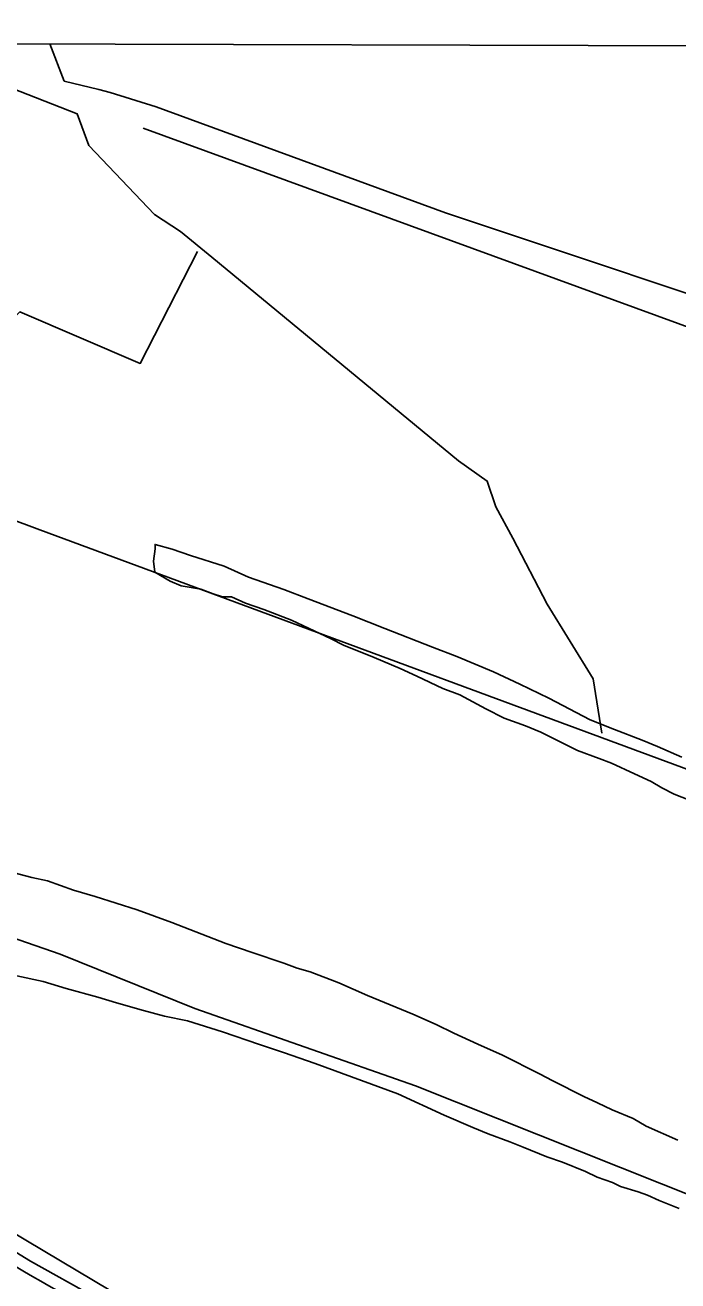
# Model space of a CAD drawing. Extents: x 3161564 to 3199464, y 849354 to 874788.
# Drawn here: x 3174316 to 3175125, y 871452 to 873008 of the extents above; entities that cross this region are included whole.
import ezdxf

# ---------------------------------------------------------------- set-up
doc = ezdxf.new("R2010")
doc.units = 0
for name, color, linetype in [('V-GRID-FRAM', 7, 'Continuous'), ('V-ROAD-CNTR', 7, 'Continuous'), ('V-SITE-VEGE', 7, 'Continuous'), ('V-TOPO-SHOR', 7, 'Continuous')]:
    doc.layers.add(name, color=color, linetype=linetype)

msp = doc.modelspace()

# ---------------------------------------------------------------- linework, layer by layer
at = {"layer": 'V-GRID-FRAM'}
msp.add_lwpolyline([(3165819.2, 873007.6), (3197186.7, 872920.9), (3197144.3, 854733.3), (3165761, 854820), (3165819.2, 873007.6)], dxfattribs=at)
at = {"layer": 'V-ROAD-CNTR'}
msp.add_lwpolyline([(3174404.4, 871430.8), (3174323.2, 871476), (3174224.1, 871536.6)], dxfattribs=at)
for points in [[(3176214.4, 872288), (3176116.8, 871676.9), (3176098.4, 871490.9), (3176090.7, 871415.9), (3176074.1, 871299.5), (3176058.2, 871187.5), (3176040.2, 871070.2), (3175999.5, 870899), (3175937.9, 870603.4), (3175884.9, 870365.8), (3175824.8, 870091.5), (3175790, 869942.8), (3175763.6, 869810), (3175731.1, 869705.4), (3175702.3, 869636.9), (3175675, 869598.5), (3175631, 869537.2), (3175579.4, 869482.4), (3175530.5, 869432.7), (3175484.1, 869377.7), (3175466.8, 869337.1), (3175448.9, 869288.9), (3175412.8, 869163.3), (3175354.2, 868894.7), (3175303.1, 868660), (3175288.3, 868569), (3175271.6, 868449), (3175249.1, 868331), (3175221.8, 868196), (3175175.8, 868026.9), (3175130.1, 867867), (3175087.9, 867676.4), (3175040.2, 867488.1), (3174985.4, 867232.3), (3174937.6, 866993.6), (3174859.7, 866658.8), (3174804.6, 866380.1), (3174764.5, 866230.5), (3174736.4, 866088.4)], [(3175148.5, 871110.4), (3174926.9, 871189.6), (3174577, 871331.6), (3174480.9, 871375.3), (3174315.6, 871463), (3174117.3, 871585), (3173896.8, 871710.2), (3173817.5, 871766.6), (3173724.3, 871849.3), (3173626, 871962)]]:
    msp.add_spline(points, degree=3, dxfattribs=at)
at = {"layer": 'V-SITE-VEGE'}
for p, q in [((3174295.1, 871959.1), (3174324.8, 871951.3)), ((3174324.8, 871951.3), (3174344, 871947.3)), ((3174344, 871947.3), (3174376.5, 871935.6)), ((3174376.5, 871935.6), (3174403.4, 871927.8)), ((3174403.4, 871927.8), (3174455.1, 871911.3)), ((3174455.1, 871911.3), (3174498.2, 871895.7)), ((3174498.2, 871895.7), (3174565.3, 871869.5)), ((3174565.3, 871869.5), (3174597.9, 871858.7)), ((3174597.9, 871858.7), (3174637.1, 871845.1)), ((3174637.1, 871845.1), (3174653.4, 871839.3)), ((3174653.4, 871839.3), (3174669.7, 871834.4)), ((3174338.6, 871822.6), (3174306, 871829.5)), ((3174367.3, 871813.8), (3174338.6, 871822.6)), ((3174669.7, 871834.4), (3174705.1, 871820.8)), ((3174705.1, 871820.8), (3174740.6, 871805.3)), ((3174406.6, 871803.1), (3174367.3, 871813.8)), ((3174740.6, 871805.3), (3174797.1, 871781.9)), ((3174429.6, 871796.2), (3174406.6, 871803.1)), ((3174463.1, 871786.5), (3174429.6, 871796.2)), ((3174489, 871779.6), (3174463.1, 871786.5)), ((3174517.8, 871773.7), (3174489, 871779.6)), ((3174560.9, 871760.1), (3174517.8, 871773.7)), ((3174797.1, 871781.9), (3174825.8, 871769.3)), ((3174606.9, 871744.5), (3174560.9, 871760.1)), ((3174825.8, 871769.3), (3174847.8, 871758.7)), ((3174847.8, 871758.7), (3174877.5, 871745.1)), ((3174636.6, 871734.8), (3174606.9, 871744.5)), ((3174877.5, 871745.1), (3174908.1, 871731.5)), ((3174675.9, 871721.1), (3174636.6, 871734.8)), ((3174908.1, 871731.5), (3174954.1, 871708.2)), ((3174778.4, 871683.2), (3174675.9, 871721.1)), ((3174954.1, 871708.2), (3174970.4, 871699.5)), ((3174970.4, 871699.5), (3175008.7, 871680.1)), ((3174835.8, 871657), (3174778.4, 871683.2)), ((3175008.7, 871680.1), (3175025.9, 871672.4)), ((3175025.9, 871672.4), (3175044.1, 871663.6)), ((3174871.2, 871641.5), (3174835.8, 871657)), ((3175044.1, 871663.6), (3175069.9, 871653)), ((3175069.9, 871653), (3175086.2, 871643.3)), ((3174890.4, 871633.7), (3174871.2, 871641.5)), ((3174917.2, 871624), (3174890.4, 871633.7)), ((3175086.2, 871643.3), (3175125.5, 871625.8)), ((3174933.5, 871617.2), (3174917.2, 871624)), ((3174963.2, 871605.5), (3174933.5, 871617.2)), ((3174982.3, 871598.7), (3174963.2, 871605.5)), ((3175011.1, 871587), (3174982.3, 871598.7)), ((3175025.4, 871580.3), (3175011.1, 871587)), ((3175044.6, 871573.4), (3175025.4, 871580.3)), ((3175054.2, 871568.6), (3175044.6, 871573.4)), ((3175076.2, 871561.8), (3175054.2, 871568.6)), ((3175087.7, 871557.9), (3175076.2, 871561.8)), ((3175102.1, 871551.1), (3175087.7, 871557.9)), ((3175127, 871541.4), (3175102.1, 871551.1))]:
    msp.add_line(p, q, dxfattribs=at)
for points in [[(3174646.4, 872270.1), (3174612.2, 872283.6), (3174589.4, 872291.3), (3174572.4, 872299), (3174560.9, 872299.1), (3174549.6, 872303), (3174534.4, 872308.7), (3174509.7, 872312.7), (3174496.4, 872318.4), (3174477.4, 872329.9), (3174475.6, 872343.3), (3174477.6, 872358.5), (3174477.6, 872364.2), (3174498.5, 872358.4), (3174521.3, 872350.6), (3174563, 872337.1), (3174593.4, 872323.7), (3174637.1, 872308.2), (3174667.4, 872296.7), (3174722.5, 872275.5), (3174762.3, 872260.1), (3174821.2, 872237), (3174851.6, 872225.4), (3174897.1, 872206.2), (3174929.4, 872190.8), (3174965.4, 872173.5), (3175016.6, 872146.6), (3175047, 872135), (3175081.2, 872121.6), (3175100.1, 872113.9), (3175130.5, 872100.4)], [(3175139.8, 872047.1), (3175120.8, 872054.8), (3175105.6, 872062.5), (3175092.3, 872070.2), (3175071.5, 872079.8), (3175043, 872093.2), (3175027.8, 872099), (3175001.2, 872108.6), (3174955.7, 872131.7), (3174936.7, 872139.4), (3174910.1, 872149), (3174887.4, 872160.6), (3174855.1, 872177.8), (3174834.2, 872185.5), (3174802, 872200.9), (3174781.1, 872210.5), (3174748.9, 872224), (3174710.9, 872239.4), (3174695.7, 872247.1), (3174646.4, 872270.1)]]:
    msp.add_lwpolyline(points, dxfattribs=at)
at = {"layer": 'V-TOPO-SHOR'}
for points in [[(3175031.1, 872130.1), (3175020.5, 872197.6), (3174963.6, 872290), (3174921, 872371.7), (3174899.7, 872410.8), (3174889, 872442.7), (3174853.5, 872467.6), (3174548, 872719.9), (3174508.9, 872751.8), (3174476.9, 872773.1), (3174395.2, 872858.4), (3174381, 872897.5), (3174135.8, 872993.4)], [(3173677.5, 872986.3), (3173745, 872908.1), (3173830.3, 872830), (3173901.4, 872766), (3174100.3, 872506.7), (3174121.6, 872503.1), (3174128.7, 872510.2), (3174185.6, 872538.7), (3174267.3, 872609.7), (3174309.9, 872652.3), (3174459.1, 872588.4), (3174530.2, 872727)], [(3175860.7, 872430.3), (3175295.8, 872622.2), (3174837.5, 872774.9), (3174478.7, 872906.4), (3174421.8, 872924.1), (3174407.6, 872927.7), (3174365, 872938.3), (3174347.2, 872984.5)], [(3173055.8, 872915.3), (3173105.5, 872897.5), (3173205, 872819.3), (3173269, 872780.2), (3174334.8, 872382.3), (3175333.1, 872012.9)], [(3174462.7, 872879.7), (3175329.6, 872563.5), (3175489.4, 872510.2)], [(3173592.3, 872073.3), (3173713.1, 871980.9), (3173762.8, 871952.5), (3173801.9, 871952.5), (3173855.2, 871977.3), (3173897.8, 872005.8), (3173944, 872034.2), (3173990.2, 871984.4), (3174359.7, 871856.5), (3174526.6, 871789), (3174800.2, 871693.1)], [(3174800.2, 871693.1), (3175715, 871329), (3175910.4, 871385.8), (3176049, 871350.3), (3176084.5, 871535)], [(3174127.8, 871615), (3174422.7, 871439.1), (3174559.5, 871369.8), (3174655.4, 871325.4), (3174765.6, 871282.8), (3174971.6, 871208.2), (3175051.6, 871179.7)]]:
    msp.add_lwpolyline(points, dxfattribs=at)

doc.saveas('drawing.dxf')
